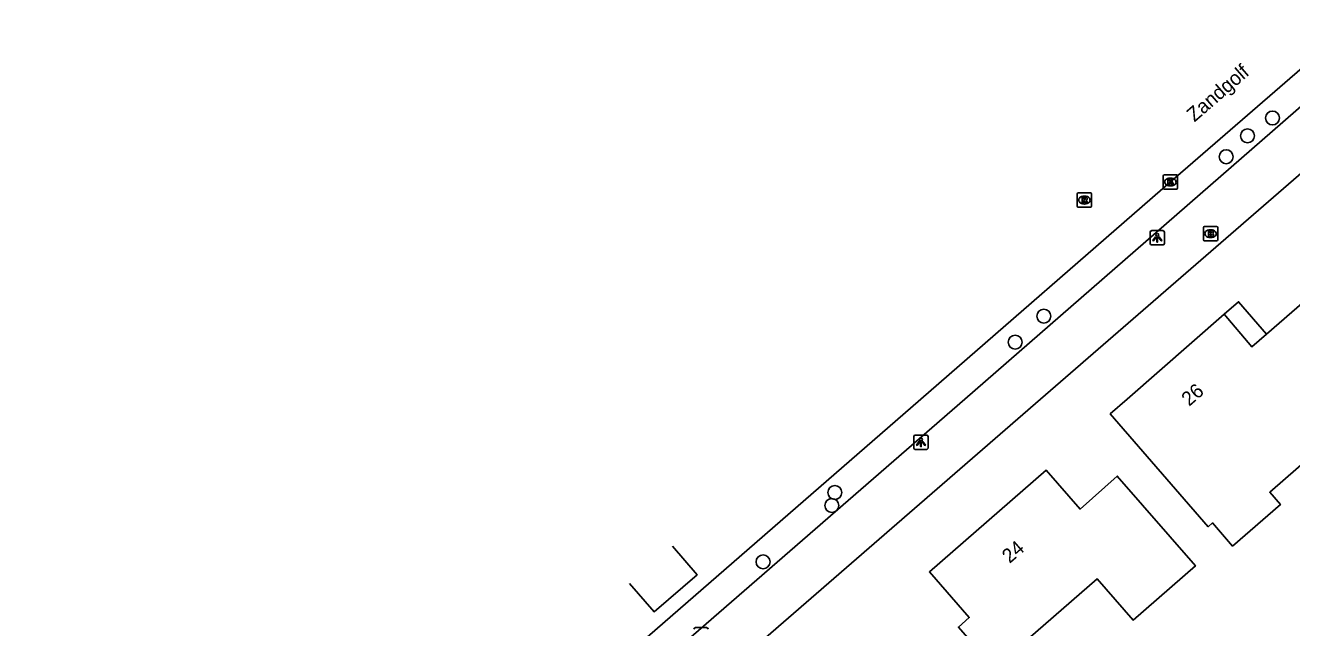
# Model space of a CAD drawing. Extents: x 155888 to 156864, y 383882 to 384671.
# Drawn here: x 156385.9 to 156475, y 384483.9 to 384526.3 of the extents above; entities that cross this region are included whole.
import ezdxf

# ---------------------------------------------------------------- set-up
doc = ezdxf.new("R2010")
doc.units = 0
for name, color, linetype in [('IMGEO_Boom', 7, 'Continuous'), ('IMGEO_Brandkraan', 7, 'Continuous'), ('IMGEO_Kolk', 7, 'Continuous'), ('IMGEO_Lichtpunt', 7, 'Continuous'), ('IMGEO_Openbare_ruimte_label', 7, 'Continuous'), ('IMGEO_Pand', 7, 'Continuous'), ('IMGEO_Pand_nummerreeks', 7, 'Continuous'), ('IMGEO_Pand_overbouw', 7, 'Continuous'), ('IMGEO_Rijbaan_lokaal_gesloten', 7, 'Continuous'), ('IMGEO_Rijbaan_lokaal_open', 7, 'Continuous'), ('IMGEO_Rioolput', 7, 'Continuous'), ('IMGEO_Voetpad_open', 7, 'Continuous')]:
    doc.layers.add(name, color=color, linetype=linetype)

msp = doc.modelspace()

# ---------------------------------------------------------------- linework, layer by layer
at = {"layer": 'IMGEO_Boom'}
for centre in [(156473.598, 384519.751), (156471.843, 384518.496), (156470.348, 384517.029), (156457.535, 384505.828), (156455.516, 384503.998), (156442.843, 384493.441), (156442.634, 384492.522), (156437.797, 384488.561)]:
    msp.add_circle(centre, 0.489, dxfattribs=at)
at = {"layer": 'IMGEO_Brandkraan'}
for p, q in [((156468.75, 384511.197), (156468.75, 384512.049)), ((156468.825, 384512.123), (156469.677, 384512.123)), ((156469.238, 384511.903), (156469.263, 384511.903)), ((156469.751, 384512.049), (156469.751, 384511.197)), ((156469.677, 384511.123), (156468.825, 384511.123)), ((156469.261, 384511.343), (156469.236, 384511.343))]:
    msp.add_line(p, q, dxfattribs=at)
for points in [[(156468.75, 384511.197), (156468.75, 384512.049)], [(156468.825, 384512.123), (156469.677, 384512.123)], [(156469.751, 384512.049), (156469.751, 384511.197)], [(156469.677, 384511.123), (156468.825, 384511.123)], [(156469.098, 384511.823), (156469.098, 384511.423), (156469.311, 384511.423)], [(156469.329, 384511.823), (156469.098, 384511.823)], [(156469.277, 384511.742), (156469.223, 384511.742), (156469.223, 384511.666)], [(156469.223, 384511.666), (156469.276, 384511.666)], [(156469.285, 384511.59), (156469.223, 384511.59), (156469.223, 384511.509)], [(156469.223, 384511.509), (156469.285, 384511.509)]]:
    msp.add_lwpolyline(points, dxfattribs=at)
for centre, radius, start, end in [((156468.827, 384512.047), 0.0765, 91.55205, 178.44795), ((156468.827, 384512.047), 0.0765, 91.55205, 178.44795), ((156469.675, 384512.047), 0.0765, 1.55205, 88.44795), ((156469.675, 384512.047), 0.0765, 1.55205, 88.44795), ((156468.827, 384511.199), 0.0765, 181.55205, 268.44795), ((156468.827, 384511.199), 0.0765, 181.55205, 268.44795), ((156469.278, 384511.704), 0.0379, 267.82845, 90.93552), ((156469.286, 384511.549), 0.0404, 269.87594, 90.50774), ((156469.317, 384511.674), 0.251, 268.66757, 293.53466), ((156469.333, 384511.678), 0.145, 59.4692, 91.53667), ((156469.358, 384511.725), 0.0922, 285.51372, 58.15012), ((156469.363, 384511.533), 0.105, 301.31148, 78.98903), ((156469.675, 384511.199), 0.0765, 271.55205, 358.44795), ((156469.675, 384511.199), 0.0765, 271.55205, 358.44795)]:
    msp.add_arc(centre, radius, start, end, dxfattribs=at)
for centre, major_axis, ratio, start_param, end_param in [((156469.237, 384511.623), (-0.387, 0.002), 0.722429, 4.712389, 7.853982), ((156469.262, 384511.623), (-0.39, 0.002), 0.717154, 1.570796, 4.712389)]:
    msp.add_ellipse(centre, major_axis=major_axis, ratio=ratio, start_param=start_param, end_param=end_param, dxfattribs=at)
at = {"layer": 'IMGEO_Kolk'}
for p, q in [((156465.928, 384514.827), (156465.928, 384515.679)), ((156466.003, 384515.753), (156466.855, 384515.753)), ((156466.416, 384515.533), (156466.441, 384515.533)), ((156466.929, 384515.679), (156466.929, 384514.827)), ((156466.855, 384514.753), (156466.003, 384514.753)), ((156466.439, 384514.973), (156466.414, 384514.973))]:
    msp.add_line(p, q, dxfattribs=at)
for points in [[(156465.928, 384514.827), (156465.928, 384515.679)], [(156466.003, 384515.753), (156466.855, 384515.753)], [(156466.249, 384515.453), (156466.372, 384515.453), (156466.372, 384515.302), (156466.502, 384515.453), (156466.666, 384515.453), (156466.52, 384515.302), (156466.673, 384515.053), (156466.521, 384515.053), (156466.436, 384515.217), (156466.372, 384515.15), (156466.372, 384515.053), (156466.249, 384515.053), (156466.249, 384515.453)], [(156466.929, 384515.679), (156466.929, 384514.827)], [(156466.855, 384514.753), (156466.003, 384514.753)]]:
    msp.add_lwpolyline(points, dxfattribs=at)
for centre, start, end in [((156466.005, 384515.677), 91.55205, 178.44795), ((156466.005, 384515.677), 91.55205, 178.44795), ((156466.853, 384515.677), 1.55205, 88.44795), ((156466.853, 384515.677), 1.55205, 88.44795), ((156466.005, 384514.829), 181.55205, 268.44795), ((156466.005, 384514.829), 181.55205, 268.44795), ((156466.853, 384514.829), 271.55205, 358.44795), ((156466.853, 384514.829), 271.55205, 358.44795)]:
    msp.add_arc(centre, 0.0765, start, end, dxfattribs=at)
for centre, major_axis, ratio, start_param, end_param in [((156466.415, 384515.253), (-0.387, 0.002), 0.722429, 4.712389, 7.853982), ((156466.44, 384515.253), (-0.39, 0.002), 0.717154, 1.570796, 4.712389)]:
    msp.add_ellipse(centre, major_axis=major_axis, ratio=ratio, start_param=start_param, end_param=end_param, dxfattribs=at)
at = {"layer": 'IMGEO_Lichtpunt'}
for p, q in [((156465.008, 384511.739), (156465.008, 384510.932)), ((156465.008, 384511.739), (156465.008, 384510.932)), ((156465.91, 384511.834), (156465.102, 384511.834)), ((156465.91, 384511.834), (156465.102, 384511.834)), ((156466.004, 384510.932), (156466.004, 384511.739)), ((156466.004, 384510.932), (156466.004, 384511.739)), ((156465.102, 384510.838), (156465.91, 384510.838)), ((156465.102, 384510.838), (156465.91, 384510.838)), ((156448.395, 384497.368), (156448.395, 384496.561)), ((156448.395, 384497.368), (156448.395, 384496.561)), ((156449.297, 384497.463), (156448.489, 384497.463)), ((156449.297, 384497.463), (156448.489, 384497.463)), ((156449.391, 384496.561), (156449.391, 384497.368)), ((156449.391, 384496.561), (156449.391, 384497.368)), ((156448.489, 384496.467), (156449.297, 384496.467)), ((156448.489, 384496.467), (156449.297, 384496.467)), ((156433.843, 384483.939), (156433.035, 384483.939)), ((156433.843, 384483.939), (156433.035, 384483.939))]:
    msp.add_line(p, q, dxfattribs=at)
for points in [[(156465.382, 384511.403), (156465.421, 384511.375), (156465.233, 384511.113), (156465.195, 384511.14), (156465.382, 384511.403)], [(156465.484, 384511.355), (156465.531, 384511.355), (156465.531, 384511.033), (156465.484, 384511.033), (156465.484, 384511.355)], [(156465.594, 384511.375), (156465.632, 384511.402), (156465.819, 384511.14), (156465.78, 384511.112), (156465.594, 384511.375)], [(156448.769, 384497.032), (156448.808, 384497.004), (156448.62, 384496.742), (156448.582, 384496.769), (156448.769, 384497.032)], [(156448.871, 384496.984), (156448.918, 384496.984), (156448.918, 384496.662), (156448.871, 384496.662), (156448.871, 384496.984)], [(156448.981, 384497.004), (156449.019, 384497.031), (156449.206, 384496.769), (156449.167, 384496.741), (156448.981, 384497.004)]]:
    msp.add_lwpolyline(points, dxfattribs=at)
for centre in [(156465.507, 384511.537), (156448.894, 384497.166)]:
    msp.add_circle(centre, 0.0994, dxfattribs=at)
for centre, start, end in [((156465.102, 384511.739), 90, 180), ((156465.102, 384511.739), 90, 180), ((156465.91, 384511.739), 0, 90), ((156465.91, 384511.739), 0, 90), ((156465.102, 384510.932), 180, 270), ((156465.102, 384510.932), 180, 270), ((156465.91, 384510.932), 270, 0), ((156465.91, 384510.932), 270, 360), ((156448.489, 384497.368), 90, 180), ((156448.489, 384497.368), 90, 180), ((156449.297, 384497.368), 0, 90), ((156449.297, 384497.368), 0, 90), ((156448.489, 384496.561), 180, 270), ((156448.489, 384496.561), 180, 270), ((156449.297, 384496.561), 270, 0), ((156449.297, 384496.561), 270, 360), ((156433.035, 384483.844), 90, 180), ((156433.035, 384483.844), 90, 180), ((156433.843, 384483.844), 0, 90), ((156433.843, 384483.844), 0, 90)]:
    msp.add_arc(centre, 0.0946, start, end, dxfattribs=at)
at = {"layer": 'IMGEO_Pand'}
for points in [[(156473.186, 384504.567), (156472.149, 384503.673), (156470.212, 384505.965), (156463.394, 384500), (156462.205, 384498.96), (156469.089, 384491.033), (156469.391, 384491.296), (156470.8, 384489.673), (156474.16, 384492.59), (156473.406, 384493.458), (156478.554, 384497.929), (156480.521, 384495.665), (156483.42, 384498.182), (156481.84, 384500), (156475.864, 384506.878), (156473.186, 384504.567)], [(156454.713, 384480.309), (156457.081, 384482.366), (156456.413, 384483.135), (156461.284, 384487.366), (156463.799, 384484.471), (156468.188, 384488.283), (156462.69, 384494.594), (156460.074, 384492.274), (156457.7, 384495.004), (156449.494, 384487.855), (156452.285, 384484.643), (156451.523, 384483.981), (156454.713, 384480.309)]]:
    msp.add_lwpolyline(points, dxfattribs=at)
at = {"layer": 'IMGEO_Pand_overbouw'}
msp.add_lwpolyline([(156473.186, 384504.567), (156471.223, 384506.842), (156470.212, 384505.965), (156472.149, 384503.673)], close=True, dxfattribs=at)
at = {"layer": 'IMGEO_Rijbaan_lokaal_gesloten'}
msp.add_lwpolyline([(156385.943, 384445.252), (156386.238, 384445.513), (156426.553, 384480.577), (156426.95, 384480.922), (156448.887, 384500), (156466.428, 384515.254), (156476.04, 384523.575), (156500, 384544.42), (156507.992, 384551.373), (156512.78, 384555.514), (156551.569, 384589.179), (156578.098, 384612.298), (156579.282, 384613.324)], dxfattribs=at)
at = {"layer": 'IMGEO_Rijbaan_lokaal_open'}
for points in [[(156431.432, 384489.658), (156433.16, 384487.659), (156430.134, 384485.054), (156428.419, 384487.035), (156428.419, 384487.035)], [(156431.432, 384489.658), (156431.432, 384489.658)]]:
    msp.add_lwpolyline(points, dxfattribs=at)
at = {"layer": 'IMGEO_Rioolput'}
for p, q in [((156459.881, 384513.56), (156459.881, 384514.412)), ((156459.956, 384514.486), (156460.808, 384514.486)), ((156460.392, 384513.706), (156460.367, 384513.706)), ((156460.369, 384514.266), (156460.394, 384514.266)), ((156460.882, 384514.412), (156460.882, 384513.56)), ((156460.808, 384513.486), (156459.956, 384513.486))]:
    msp.add_line(p, q, dxfattribs=at)
for points in [[(156459.881, 384513.56), (156459.881, 384514.412)], [(156459.956, 384514.486), (156460.808, 384514.486)], [(156460.47, 384514.184), (156460.218, 384514.186), (156460.218, 384513.786)], [(156460.218, 384513.786), (156460.342, 384513.786), (156460.342, 384513.948), (156460.353, 384513.948)], [(156460.396, 384514.105), (156460.342, 384514.105), (156460.342, 384514.024)], [(156460.342, 384514.024), (156460.394, 384514.024)], [(156460.4, 384513.919), (156460.471, 384513.786), (156460.611, 384513.786), (156460.546, 384513.912)], [(156460.882, 384514.412), (156460.882, 384513.56)], [(156460.808, 384513.486), (156459.956, 384513.486)]]:
    msp.add_lwpolyline(points, dxfattribs=at)
for centre, radius, start, end in [((156459.958, 384514.41), 0.0765, 91.55205, 178.44795), ((156459.958, 384514.41), 0.0765, 91.55205, 178.44795), ((156460.352, 384513.895), 0.0533, 26.02933, 88.69889), ((156460.378, 384514.213), 0.19, 274.7715, 282.96867), ((156460.402, 384514.009), 0.0964, 77.00612, 93.18647), ((156460.416, 384514.066), 0.0378, 276.66336, 79.67722), ((156460.469, 384514.074), 0.109, 350.36119, 89.41601), ((156460.467, 384514.074), 0.112, 277.58423, 350.98172), ((156460.451, 384513.859), 0.108, 29.51342, 73.79051), ((156460.806, 384514.41), 0.0765, 1.55205, 88.44795), ((156460.806, 384514.41), 0.0765, 1.55205, 88.44795), ((156459.958, 384513.562), 0.0765, 181.55205, 268.44795), ((156459.958, 384513.562), 0.0765, 181.55205, 268.44795), ((156460.806, 384513.562), 0.0765, 271.55205, 358.44795), ((156460.806, 384513.562), 0.0765, 271.55205, 358.44795)]:
    msp.add_arc(centre, radius, start, end, dxfattribs=at)
for centre, major_axis, ratio, start_param, end_param in [((156460.368, 384513.986), (-0.387, 0.002), 0.722429, 4.712389, 7.853982), ((156460.393, 384513.986), (-0.39, 0.002), 0.717154, 1.570796, 4.712389)]:
    msp.add_ellipse(centre, major_axis=major_axis, ratio=ratio, start_param=start_param, end_param=end_param, dxfattribs=at)
at = {"layer": 'IMGEO_Voetpad_open'}
for points in [[(156387.279, 384443.752), (156428.273, 384479.396), (156451.969, 384500), (156477.412, 384522.142), (156500, 384541.752), (156509.198, 384549.738), (156578.017, 384609.497), (156582.526, 384613.433)], [(156389.717, 384441.255), (156430.543, 384476.776), (156432.323, 384478.325), (156457.305, 384500), (156479.838, 384519.516), (156485.227, 384524.21)]]:
    msp.add_lwpolyline(points, dxfattribs=at)

# ---------------------------------------------------------------- texts
at = {"layer": 'IMGEO_Openbare_ruimte_label'}
msp.add_text('Zandgolf', height=1, rotation=40.98653, dxfattribs=at).set_placement((156468.117, 384519.427))
at = {"layer": 'IMGEO_Pand_nummerreeks'}
for s, rotation, p in [('26', 41.18137, (156467.747, 384499.451)), ('24', 41.06211, (156455.129, 384488.413))]:
    msp.add_text(s, height=1, rotation=rotation, dxfattribs=at).set_placement(p)

doc.saveas('drawing.dxf')
